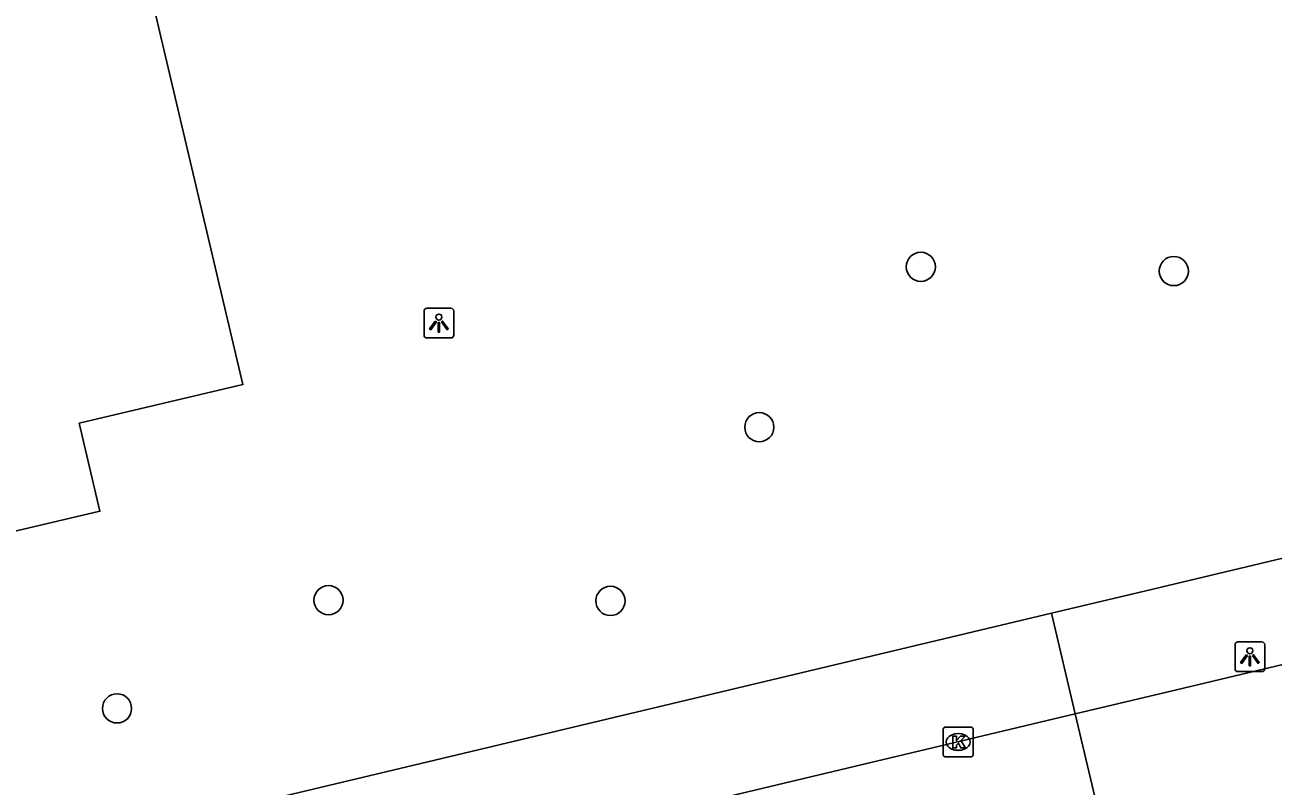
# Model space of a CAD drawing. Extents: x 158038 to 159242, y 380133 to 381214.
# Drawn here: x 158748.37 to 158790.19, y 380480.77 to 380506.26 of the extents above; entities that cross this region are included whole.
import ezdxf

# ---------------------------------------------------------------- set-up
doc = ezdxf.new("R2010")
doc.units = 0
for name, color, linetype in [('IMGEO_Boom', 7, 'Continuous'), ('IMGEO_Kolk', 7, 'Continuous'), ('IMGEO_Lichtpunt', 7, 'Continuous'), ('IMGEO_Pand', 7, 'Continuous'), ('IMGEO_Rijbaan_lokaal_open', 7, 'Continuous'), ('IMGEO_Voetpad_open', 7, 'Continuous')]:
    doc.layers.add(name, color=color, linetype=linetype)

msp = doc.modelspace()

# ---------------------------------------------------------------- linework, layer by layer
at = {"layer": 'IMGEO_Boom'}
for centre in [(158778.388, 380498.164), (158786.865, 380498.021), (158772.976, 380492.792), (158758.541, 380486.997), (158767.988, 380486.973), (158751.455, 380483.373)]:
    msp.add_circle(centre, 0.489, dxfattribs=at)
at = {"layer": 'IMGEO_Kolk'}
for p, q in [((158779.138, 380481.822), (158779.138, 380482.674)), ((158779.213, 380482.748), (158780.065, 380482.748)), ((158779.626, 380482.528), (158779.651, 380482.528)), ((158780.139, 380482.674), (158780.139, 380481.822)), ((158779.649, 380481.968), (158779.624, 380481.968)), ((158780.065, 380481.748), (158779.213, 380481.748))]:
    msp.add_line(p, q, dxfattribs=at)
for points in [[(158779.138, 380481.822), (158779.138, 380482.674)], [(158779.213, 380482.748), (158780.065, 380482.748)], [(158779.459, 380482.448), (158779.582, 380482.448), (158779.582, 380482.297), (158779.712, 380482.448), (158779.876, 380482.448), (158779.73, 380482.297), (158779.883, 380482.048), (158779.731, 380482.048), (158779.646, 380482.212), (158779.582, 380482.145), (158779.582, 380482.048), (158779.459, 380482.048), (158779.459, 380482.448)], [(158780.139, 380482.674), (158780.139, 380481.822)], [(158780.065, 380481.748), (158779.213, 380481.748)]]:
    msp.add_lwpolyline(points, dxfattribs=at)
for centre, start, end in [((158779.215, 380482.672), 91.552, 178.448), ((158779.215, 380482.672), 91.552, 178.448), ((158780.063, 380482.672), 1.552, 88.448), ((158780.063, 380482.672), 1.552, 88.448), ((158779.215, 380481.824), 181.552, 268.448), ((158779.215, 380481.824), 181.552, 268.448), ((158780.063, 380481.824), 271.552, 358.448), ((158780.063, 380481.824), 271.552, 358.448)]:
    msp.add_arc(centre, 0.0765, start, end, dxfattribs=at)
for centre, major_axis, ratio, start_param, end_param in [((158779.625, 380482.248), (-0.387, 0.002), 0.722429, 4.712389, 7.853982), ((158779.65, 380482.248), (-0.39, 0.002), 0.717154, 1.570796, 4.712389)]:
    msp.add_ellipse(centre, major_axis=major_axis, ratio=ratio, start_param=start_param, end_param=end_param, dxfattribs=at)
at = {"layer": 'IMGEO_Lichtpunt'}
for p, q in [((158761.742, 380496.682), (158761.742, 380495.875)), ((158761.742, 380496.682), (158761.742, 380495.875)), ((158762.644, 380496.777), (158761.836, 380496.777)), ((158762.644, 380496.777), (158761.836, 380496.777)), ((158762.738, 380495.875), (158762.738, 380496.682)), ((158762.738, 380495.875), (158762.738, 380496.682)), ((158761.836, 380495.781), (158762.644, 380495.781)), ((158761.836, 380495.781), (158762.644, 380495.781)), ((158788.916, 380485.506), (158788.916, 380484.699)), ((158788.916, 380485.506), (158788.916, 380484.699)), ((158789.818, 380485.601), (158789.01, 380485.601)), ((158789.818, 380485.601), (158789.01, 380485.601)), ((158789.912, 380484.699), (158789.912, 380485.506)), ((158789.912, 380484.699), (158789.912, 380485.506)), ((158789.01, 380484.605), (158789.818, 380484.605)), ((158789.01, 380484.605), (158789.818, 380484.605))]:
    msp.add_line(p, q, dxfattribs=at)
for points in [[(158762.116, 380496.346), (158762.155, 380496.318), (158761.967, 380496.056), (158761.929, 380496.083), (158762.116, 380496.346)], [(158762.218, 380496.298), (158762.265, 380496.298), (158762.265, 380495.976), (158762.218, 380495.976), (158762.218, 380496.298)], [(158762.328, 380496.318), (158762.366, 380496.345), (158762.553, 380496.083), (158762.514, 380496.055), (158762.328, 380496.318)], [(158789.29, 380485.17), (158789.329, 380485.142), (158789.141, 380484.88), (158789.103, 380484.907), (158789.29, 380485.17)], [(158789.392, 380485.122), (158789.439, 380485.122), (158789.439, 380484.8), (158789.392, 380484.8), (158789.392, 380485.122)], [(158789.502, 380485.142), (158789.54, 380485.169), (158789.727, 380484.907), (158789.688, 380484.879), (158789.502, 380485.142)]]:
    msp.add_lwpolyline(points, dxfattribs=at)
for centre in [(158762.241, 380496.48), (158789.415, 380485.304)]:
    msp.add_circle(centre, 0.0994, dxfattribs=at)
for centre, start, end in [((158761.836, 380496.682), 90, 180), ((158761.836, 380496.682), 90, 180), ((158762.644, 380496.682), 0, 90), ((158762.644, 380496.682), 0, 90), ((158761.836, 380495.875), 180, 270), ((158761.836, 380495.875), 180, 270), ((158762.644, 380495.875), 270, 0), ((158762.644, 380495.875), 270, 360), ((158789.01, 380485.506), 90, 180), ((158789.01, 380485.506), 90, 180), ((158789.818, 380485.506), 0, 90), ((158789.818, 380485.506), 0, 90), ((158789.01, 380484.699), 180, 270), ((158789.01, 380484.699), 180, 270), ((158789.818, 380484.699), 270, 0), ((158789.818, 380484.699), 270, 360)]:
    msp.add_arc(centre, 0.0946, start, end, dxfattribs=at)
at = {"layer": 'IMGEO_Pand'}
msp.add_lwpolyline([(158745.387, 380507.151), (158752.236, 380508.77), (158755.674, 380494.218), (158750.191, 380492.922), (158750.884, 380489.975), (158736.759, 380486.653)], dxfattribs=at)
at = {"layer": 'IMGEO_Rijbaan_lokaal_open'}
for points in [[(158783.564, 380483.19), (158786.49, 380483.887), (158813.585, 380490.34)], [(158783.564, 380483.19), (158721.16, 380468.328)], [(158784.95, 380477.349), (158783.564, 380483.19)]]:
    msp.add_lwpolyline(points, dxfattribs=at)
at = {"layer": 'IMGEO_Voetpad_open'}
for points in [[(158810.636, 380498.449), (158807.26, 380497.625), (158808.37, 380492.659), (158785.696, 380487.259), (158782.764, 380486.561)], [(158782.764, 380486.561), (158720.337, 380471.694), (158717.742, 380471.085)], [(158783.564, 380483.19), (158782.764, 380486.561)]]:
    msp.add_lwpolyline(points, dxfattribs=at)

doc.saveas('drawing.dxf')
